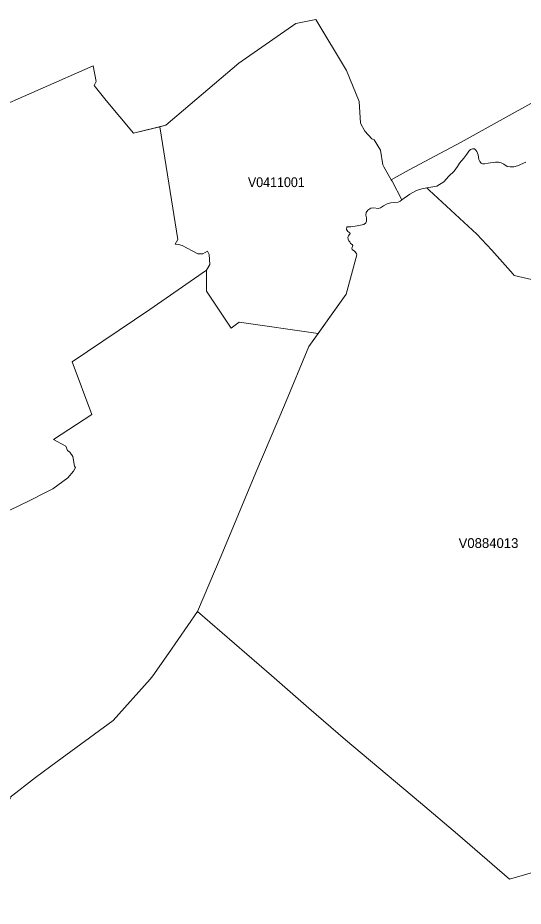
# Model space of a CAD drawing. Extents: x 369010 to 735936, y 6377141 to 6616555.
# Drawn here: x 505772 to 510926, y 6503671 to 6512722 of the extents above; entities that cross this region are included whole.
import ezdxf
from ezdxf.enums import TextEntityAlignment as Align

# ---------------------------------------------------------------- set-up
doc = ezdxf.new("R2010")
doc.units = 0
doc.header["$LTSCALE"] = 40
doc.layers.add('3', color=7, linetype='Continuous', lineweight=13)
doc.layers.add('4', color=7, linetype='Continuous')

msp = doc.modelspace()

# ---------------------------------------------------------------- linework, layer by layer
at = {"layer": '3'}
for points in [[(504482.84, 6512913.02), (504404.23, 6512721.53), (504398.27, 6512536.66), (504518.26, 6512313.4), (504803.42, 6512631.66), (504955.69, 6512257.95), (504982, 6512199.04), (504924.24, 6512050.08), (504878.89, 6511951.28), (505455.67, 6511755.98), (506539.56, 6512234.29), (506570.01, 6512073.25), (506549.99, 6512033.37), (506672.13, 6511879.12), (506951, 6511547.61), (507282.67, 6511627.05), (508026.12, 6512260.27), (508605.55, 6512663.27), (508811.93, 6512705.31)], [(508811.93, 6512705.31), (509124.73, 6512185.13), (509253.49, 6511870.84), (509266.73, 6511648.9), (509311.59, 6511568.63), (509380.93, 6511489.69), (509405.1, 6511478.6), (509471.63, 6511374.33), (509495.79, 6511222.73), (509504.07, 6511203.36), (509578.21, 6511072.12), (509761.09, 6511172.41), (510293.02, 6511454.93), (510811.71, 6511744.06), (511391.31, 6512064.65)], [(505463.78, 6507598.52), (505896.25, 6507804.57), (506061.42, 6507888.98), (506129.11, 6507922.25), (506284.19, 6508036.61), (506340.46, 6508103.14), (506359.66, 6508140.22), (506349.4, 6508154.28), (506335.33, 6508251.6), (506304.54, 6508296.45), (506277.73, 6508314.33), (506262.34, 6508357.85), (506135.07, 6508426.87), (506526.98, 6508680.59), (506327.88, 6509217.48), (507117.66, 6509750.24), (507695.77, 6510150.59), (507731.35, 6510207.36), (507722.42, 6510311.63), (507706.86, 6510345.06), (507660.52, 6510318.08), (507607.89, 6510318.08), (507551.29, 6510346.38), (507447.02, 6510401.83), (507410.94, 6510413.41), (507377.51, 6510417.22), (507403.99, 6510463.73), (507220.94, 6511612.32), (506951, 6511547.61), (506672.13, 6511879.12), (506549.99, 6512033.37), (506570.01, 6512073.25), (506539.56, 6512234.29), (505455.67, 6511755.98)], [(511391.31, 6512064.65), (510811.71, 6511744.06), (510293.02, 6511454.93), (509761.09, 6511172.41), (509578.21, 6511072.12), (509588.64, 6511058.22), (509688.27, 6510867.56), (509768.21, 6510926.14), (509838.72, 6510961.73), (509892.17, 6510979.6), (509942.98, 6510988.37), (510044.93, 6511007.74), (510115.27, 6511051.93), (510168.73, 6511108.03), (510221.36, 6511160.66), (510255.29, 6511208.16), (510275.98, 6511240.93), (510318.51, 6511291.91), (510348.96, 6511334.28), (510369.32, 6511364.9), (510387.2, 6511380.95), (510406.73, 6511388.73), (510428.74, 6511386.08), (510440.65, 6511375.16), (510451.58, 6511359.76), (510465.15, 6511327.49), (510473.75, 6511279.99), (510482.2, 6511259.63), (510497.42, 6511242.59), (510511.82, 6511233.15), (510530.52, 6511234.15), (510569.58, 6511241.76), (510641.74, 6511251.03), (510673.02, 6511251.86), (510701.32, 6511244.41), (510728.47, 6511231.66), (510763.22, 6511208.66), (510791.19, 6511202.7), (510829.42, 6511202.7), (510865.83, 6511213.79), (510951.56, 6511252.02)], [(510951.56, 6511252.02), (510865.83, 6511213.79), (510829.42, 6511202.7), (510791.19, 6511202.7), (510763.22, 6511208.66), (510728.47, 6511231.66), (510701.32, 6511244.41), (510673.02, 6511251.86), (510641.74, 6511251.03), (510569.58, 6511241.76), (510530.52, 6511234.15), (510511.82, 6511233.15), (510497.42, 6511242.59), (510482.2, 6511259.63), (510473.75, 6511279.99), (510465.15, 6511327.49), (510451.58, 6511359.76), (510440.65, 6511375.16), (510428.74, 6511386.08), (510406.73, 6511388.73), (510387.2, 6511380.95), (510369.32, 6511364.9), (510348.96, 6511334.28), (510318.51, 6511291.91), (510275.98, 6511240.93), (510255.29, 6511208.16), (510221.36, 6511160.66), (510168.73, 6511108.03), (510115.27, 6511051.93), (510044.93, 6511007.74), (509942.98, 6510988.37), (509965.33, 6510965.04), (510452.24, 6510516.36), (510604.5, 6510355.32), (510823.63, 6510108.89), (510834.55, 6510095.31), (511096.55, 6510036.06)], [(511096.55, 6510036.06), (510834.55, 6510095.31), (510823.63, 6510108.89), (510604.5, 6510355.32), (510452.24, 6510516.36), (509965.33, 6510965.04), (509942.98, 6510988.37), (509892.17, 6510979.6), (509838.72, 6510961.73), (509768.21, 6510926.14), (509688.27, 6510867.56), (509670.23, 6510853.65), (509652.19, 6510845.38), (509574.74, 6510837.76), (509537.33, 6510826.68), (509501.42, 6510805.99), (509470.97, 6510784.47), (509446.64, 6510779.67), (509403.77, 6510785.47), (509372.66, 6510781.33), (509342.2, 6510763.95), (509324.83, 6510736.97), (509322.01, 6510711.32), (509327.64, 6510685.83), (509326.15, 6510649.75), (509319.2, 6510631.71), (509299.17, 6510615.82), (509231.98, 6510603.08), (509169.09, 6510591.99), (509128.21, 6510592.65), (509124.73, 6510565.01), (509135.82, 6510546.31), (509156.67, 6510531.75), (509159.98, 6510524.13), (509144.1, 6510501.96), (509138.63, 6510488.72), (509140.62, 6510465.22), (509148.23, 6510448.67), (509159.32, 6510438.9), (509163.46, 6510423.01), (509182.16, 6510412.59), (509189.77, 6510402.16), (509178.69, 6510374.52), (509182.16, 6510362.11), (509203.68, 6510344.4), (509227.18, 6510319.57), (509229.33, 6510306.99), (509120.59, 6509906.47), (508738.45, 6509371.9), (508492.01, 6508774.76), (508200.56, 6508090.56), (507845.39, 6507239.38), (507604.58, 6506674.68), (507981.93, 6506347.48), (508359.77, 6506021.43), (508740.6, 6505688.94), (509112.32, 6505366.37), (509876.62, 6504723.05), (510255.95, 6504405.95), (510785.56, 6503946.18), (511268.01, 6504086.86)], [(505691.68, 6504777.17), (505951.52, 6504980.74), (506175.62, 6505145.59), (506743.96, 6505563.98), (507121.8, 6505985.52), (507148.28, 6506019.28), (507308.33, 6506245.03), (507604.58, 6506674.68), (507845.39, 6507239.38), (508200.56, 6508090.56), (508492.01, 6508774.76), (508738.45, 6509371.9), (508834.11, 6509505.62), (508029.76, 6509621.97), (507947.5, 6509561.4), (507695.77, 6509936.93), (507695.77, 6510150.59), (507117.66, 6509750.24), (506327.88, 6509217.48), (506526.98, 6508680.59), (506135.07, 6508426.87), (506262.34, 6508357.85), (506277.73, 6508314.33), (506304.54, 6508296.45), (506335.33, 6508251.6), (506349.4, 6508154.28), (506359.66, 6508140.22), (506340.46, 6508103.14), (506284.19, 6508036.61), (506129.11, 6507922.25), (506061.42, 6507888.98), (505896.25, 6507804.57), (505463.78, 6507598.52)], [(507604.58, 6506674.68), (507308.33, 6506245.03), (507148.28, 6506019.28), (507121.8, 6505985.52), (506743.96, 6505563.98), (506175.62, 6505145.59), (505951.52, 6504980.74), (505691.68, 6504777.17), (505693.67, 6504768.73), (505280.07, 6504427.13), (505111.76, 6504788.76), (504717.19, 6504665.62), (504451.89, 6504583.53), (503433.21, 6504283.48), (503282.77, 6504229.36), (502283.13, 6503943.53), (502498.78, 6503587.7)], [(511268.01, 6504086.86), (510785.56, 6503946.18), (510255.95, 6504405.95), (509876.62, 6504723.05), (509112.32, 6505366.37), (508740.6, 6505688.94), (508359.77, 6506021.43), (507981.93, 6506347.48), (507604.58, 6506674.68)]]:
    msp.add_lwpolyline(points, dxfattribs=at)
msp.add_lwpolyline([(507220.94, 6511612.32), (507403.99, 6510463.73), (507377.51, 6510417.22), (507410.94, 6510413.41), (507447.02, 6510401.83), (507551.29, 6510346.38), (507607.89, 6510318.08), (507660.52, 6510318.08), (507706.86, 6510345.06), (507722.42, 6510311.63), (507731.35, 6510207.36), (507695.77, 6510150.59), (507695.77, 6509936.93), (507947.5, 6509561.4), (508029.76, 6509621.97), (508834.11, 6509505.62), (509120.59, 6509906.47), (509229.33, 6510306.99), (509227.18, 6510319.57), (509203.68, 6510344.4), (509182.16, 6510362.11), (509178.69, 6510374.52), (509189.77, 6510402.16), (509182.16, 6510412.59), (509163.46, 6510423.01), (509159.32, 6510438.9), (509148.23, 6510448.67), (509140.62, 6510465.22), (509138.63, 6510488.72), (509144.1, 6510501.96), (509159.98, 6510524.13), (509156.67, 6510531.75), (509135.82, 6510546.31), (509124.73, 6510565.01), (509128.21, 6510592.65), (509169.09, 6510591.99), (509231.98, 6510603.08), (509299.17, 6510615.82), (509319.2, 6510631.71), (509326.15, 6510649.75), (509327.64, 6510685.83), (509322.01, 6510711.32), (509324.83, 6510736.97), (509342.2, 6510763.95), (509372.66, 6510781.33), (509403.77, 6510785.47), (509446.64, 6510779.67), (509470.97, 6510784.47), (509501.42, 6510805.99), (509537.33, 6510826.68), (509574.74, 6510837.76), (509652.19, 6510845.38), (509670.23, 6510853.65), (509688.27, 6510867.56), (509588.64, 6511058.22), (509578.21, 6511072.12), (509504.07, 6511203.36), (509495.79, 6511222.73), (509471.63, 6511374.33), (509405.1, 6511478.6), (509380.93, 6511489.69), (509311.59, 6511568.63), (509266.73, 6511648.9), (509253.49, 6511870.84), (509124.73, 6512185.13), (508811.93, 6512705.31), (508605.55, 6512663.27), (508026.12, 6512260.27), (507282.67, 6511627.05)], close=True, dxfattribs=at)

# ---------------------------------------------------------------- texts
at = {"layer": '4', "width": 0.95}
msp.add_text('V0411001', height=100, dxfattribs=at).set_placement((508408.28, 6510997.32), align=Align.CENTER)
at = {"layer": '4'}
msp.add_text('V0884013', height=100, dxfattribs=at).set_placement((510571.41, 6507320.58), align=Align.CENTER)

doc.saveas('drawing.dxf')
